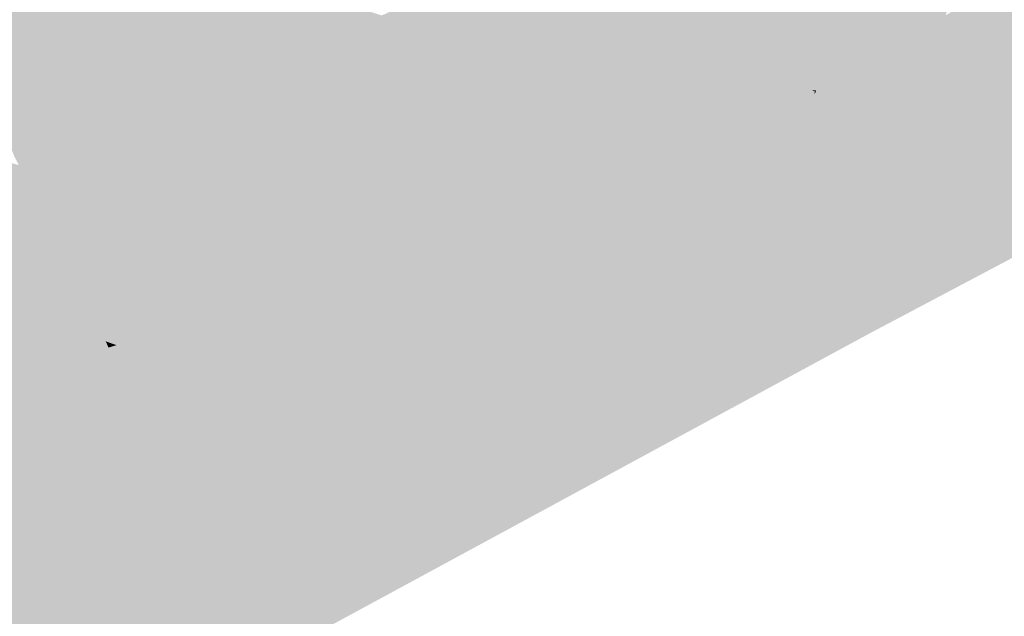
# Model space of a CAD drawing. Header units: metres. Extents: x 164696 to 183842, y 382615 to 387356.
# Tile 1015 of 1056: x 182773.05 to 182775.42, y 386673.87 to 386675.31. Entities that reach past the tile are written whole.
import ezdxf

# ---------------------------------------------------------------- set-up
doc = ezdxf.new("R2010")
doc.units = ezdxf.units.M
doc.layers.add('C3D-SURFACE_TINSURFACE', color=7, linetype='Continuous')

msp = doc.modelspace()

# ---------------------------------------------------------------- linework, layer by layer
at = {"layer": 'C3D-SURFACE_TINSURFACE', "color": 1, "linetype": 'Continuous', "lineweight": -3, "true_color": 0xe60000}
for points in [[(182774.5902, 386675.5127), (182775.2044, 386675.2727), (182775.3765, 386675.8367)], [(182775.2044, 386675.2727), (182775.2432, 386675.2967), (182775.3765, 386675.8367)], [(182775.2432, 386675.2967), (182775.3863, 386675.8169), (182775.3765, 386675.8367)], [(182775.2432, 386675.2967), (182775.3961, 386675.7971), (182775.3863, 386675.8169)], [(182775.2432, 386675.2967), (182775.2821, 386675.3207), (182775.3961, 386675.7971)], [(182773.9247, 386675.3203), (182773.9523, 386675.2525), (182774.554, 386675.5845)], [(182774.5721, 386675.5486), (182774.554, 386675.5845), (182773.9523, 386675.2525)], [(182774.5721, 386675.5486), (182773.9523, 386675.2525), (182774.5983, 386675.4789)], [(182773.2814, 386675.5108), (182773.9523, 386675.2525), (182773.3096, 386675.5252)], [(182773.9247, 386675.3203), (182773.3096, 386675.5252), (182773.9523, 386675.2525)], [(182773.2043, 386675.2857), (182773.2088, 386675.2763), (182773.2814, 386675.5108)], [(182773.2672, 386675.5036), (182773.2043, 386675.2857), (182773.2814, 386675.5108)], [(182773.2088, 386675.2763), (182773.9523, 386675.2525), (182773.2814, 386675.5108)], [(182774.5902, 386675.5127), (182774.6143, 386675.442), (182775.2044, 386675.2727)], [(182775.6376, 386675.5169), (182775.6059, 386675.4999), (182775.0946, 386674.5529)], [(182775.9414, 386675.4898), (182775.6376, 386675.5169), (182775.0946, 386674.5529)], [(182775.0946, 386674.5529), (182775.6059, 386675.4999), (182775.5741, 386675.483)], [(182773.9523, 386675.2525), (182773.9917, 386675.1852), (182774.5983, 386675.4789)], [(182774.6143, 386675.442), (182774.5983, 386675.4789), (182773.9917, 386675.1852)], [(182775.9414, 386675.4898), (182775.0946, 386674.5529), (182775.6674, 386674.8562)], [(182775.495, 386675.4424), (182775.0946, 386674.5529), (182775.5741, 386675.483)], [(182774.6304, 386675.4052), (182774.6143, 386675.442), (182773.9917, 386675.1852)], [(182774.6304, 386675.4052), (182775.1656, 386675.2487), (182774.6143, 386675.442)], [(182775.1656, 386675.2487), (182775.2044, 386675.2727), (182774.6143, 386675.442)], [(182775.495, 386675.4424), (182775.4514, 386675.4188), (182775.0946, 386674.5529)], [(182774.6304, 386675.4052), (182773.9917, 386675.1852), (182774.0244, 386675.1127)], [(182774.6304, 386675.4052), (182774.0244, 386675.1127), (182774.1848, 386674.9686)], [(182774.6464, 386675.3684), (182774.6304, 386675.4052), (182774.1848, 386674.9686)], [(182774.6304, 386675.4052), (182774.6464, 386675.3684), (182775.1268, 386675.2248)], [(182774.6304, 386675.4052), (182775.1268, 386675.2248), (182775.1656, 386675.2487)], [(182775.0946, 386674.5529), (182775.4514, 386675.4188), (182775.4079, 386675.3952)], [(182775.3644, 386675.3715), (182775.0946, 386674.5529), (182775.4079, 386675.3952)], [(182774.6625, 386675.3315), (182774.6464, 386675.3684), (182774.1848, 386674.9686)], [(182774.6464, 386675.3684), (182774.6887, 386675.2997), (182775.1268, 386675.2248)], [(182774.6887, 386675.2997), (182774.6464, 386675.3684), (182774.6625, 386675.3315)], [(182775.2821, 386675.3207), (182775.0946, 386674.5529), (182775.3644, 386675.3715)], [(182774.6625, 386675.3315), (182774.1848, 386674.9686), (182774.5205, 386674.9208)], [(182774.5474, 386674.9349), (182774.6625, 386675.3315), (182774.5205, 386674.9208)], [(182774.5474, 386674.9349), (182774.5931, 386674.9544), (182774.6625, 386675.3315)], [(182774.5931, 386674.9544), (182774.6887, 386675.2997), (182774.6625, 386675.3315)], [(182775.2432, 386675.2967), (182775.0946, 386674.5529), (182775.2821, 386675.3207)], [(182774.5931, 386674.9544), (182774.7133, 386675.2596), (182774.6887, 386675.2997)], [(182774.6887, 386675.2997), (182774.7133, 386675.2596), (182775.053, 386675.1835)], [(182774.6887, 386675.2997), (182775.053, 386675.1835), (182775.088, 386675.2008)], [(182774.6887, 386675.2997), (182775.088, 386675.2008), (182775.1268, 386675.2248)], [(182775.2044, 386675.2727), (182775.0303, 386674.6732), (182775.2432, 386675.2967)], [(182775.2432, 386675.2967), (182775.0303, 386674.6732), (182775.0562, 386674.6183)], [(182775.2432, 386675.2967), (182775.0562, 386674.6183), (182775.0946, 386674.5529)], [(182773.2088, 386675.2763), (182773.5201, 386675.069), (182773.9523, 386675.2525)], [(182775.1656, 386675.2487), (182775.0303, 386674.6732), (182775.2044, 386675.2727)], [(182773.4195, 386675.0076), (182773.427, 386674.9921), (182773.9523, 386675.2525)], [(182773.4195, 386675.0076), (182773.9523, 386675.2525), (182773.5201, 386675.069)], [(182773.427, 386674.9921), (182773.5411, 386675.0265), (182773.9523, 386675.2525)], [(182773.5701, 386674.9687), (182773.9523, 386675.2525), (182773.5411, 386675.0265)], [(182773.5701, 386674.9687), (182774.0102, 386675.137), (182773.9523, 386675.2525)], [(182773.9523, 386675.2525), (182774.0102, 386675.137), (182773.9917, 386675.1852)], [(182774.5931, 386674.9544), (182774.6519, 386674.9833), (182774.7133, 386675.2596)], [(182774.6519, 386674.9833), (182774.7379, 386675.2194), (182774.7133, 386675.2596)], [(182774.7133, 386675.2596), (182774.7379, 386675.2194), (182775.0248, 386675.1685)], [(182774.7133, 386675.2596), (182775.0248, 386675.1685), (182775.053, 386675.1835)], [(182775.1656, 386675.2487), (182775.1268, 386675.2248), (182775.0116, 386674.7037)], [(182775.1656, 386675.2487), (182775.0116, 386674.7037), (182775.0303, 386674.6732)], [(182774.6519, 386674.9833), (182774.7106, 386675.0123), (182774.7379, 386675.2194)], [(182774.7106, 386675.0123), (182774.7626, 386675.1792), (182774.7379, 386675.2194)], [(182774.7379, 386675.2194), (182774.7626, 386675.1792), (182774.9616, 386675.1398)], [(182774.7379, 386675.2194), (182774.9616, 386675.1398), (182774.9616, 386675.1408)], [(182774.7379, 386675.2194), (182774.9616, 386675.1408), (182774.9702, 386675.1394)], [(182774.7379, 386675.2194), (182774.9702, 386675.1394), (182774.9966, 386675.1535)], [(182774.7379, 386675.2194), (182774.9966, 386675.1535), (182775.0248, 386675.1685)], [(182775.088, 386675.2008), (182774.9928, 386674.7343), (182775.1268, 386675.2248)], [(182775.1268, 386675.2248), (182774.9928, 386674.7343), (182775.0116, 386674.7037)], [(182774.9413, 386674.8093), (182775.088, 386675.2008), (182775.053, 386675.1835)], [(182775.088, 386675.2008), (182774.9413, 386674.8093), (182774.9928, 386674.7343)], [(182774.0102, 386675.137), (182774.0244, 386675.1127), (182773.9917, 386675.1852)], [(182774.7106, 386675.0123), (182774.7825, 386675.1396), (182774.7626, 386675.1792)], [(182774.7825, 386675.1396), (182774.912, 386675.1084), (182774.7626, 386675.1792)], [(182774.7626, 386675.1792), (182774.912, 386675.1084), (182774.9402, 386675.1234)], [(182774.7626, 386675.1792), (182774.9402, 386675.1234), (182774.967, 386675.1377)], [(182774.7626, 386675.1792), (182774.967, 386675.1377), (182774.9616, 386675.1398)], [(182774.9067, 386674.8663), (182775.0248, 386675.1685), (182774.9966, 386675.1535)], [(182774.9067, 386674.8663), (182774.9413, 386674.8093), (182775.0248, 386675.1685)], [(182774.9413, 386674.8093), (182775.053, 386675.1835), (182775.0248, 386675.1685)], [(182774.9067, 386674.8663), (182774.9966, 386675.1535), (182774.9702, 386675.1394)], [(182773.5701, 386674.9687), (182773.7449, 386675.0128), (182774.0102, 386675.137)], [(182773.7449, 386675.0128), (182773.7937, 386674.5377), (182774.0102, 386675.137)], [(182774.0102, 386675.137), (182773.7937, 386674.5377), (182773.8253, 386674.5538)], [(182774.0102, 386675.137), (182773.8253, 386674.5538), (182773.8496, 386674.5663)], [(182774.0102, 386675.137), (182773.8496, 386674.5663), (182774.0244, 386675.1127)], [(182774.7106, 386675.0123), (182774.7693, 386675.0412), (182774.7825, 386675.1396)], [(182774.7693, 386675.0412), (182774.8064, 386675.0918), (182774.7825, 386675.1396)], [(182774.7825, 386675.1396), (182774.8064, 386675.0918), (182774.8838, 386675.0934)], [(182774.7825, 386675.1396), (182774.8838, 386675.0934), (182774.912, 386675.1084)], [(182774.8739, 386674.9309), (182774.9661, 386675.1332), (182774.967, 386675.1377)], [(182774.8739, 386674.9309), (182774.967, 386675.1377), (182774.9402, 386675.1234)], [(182774.8739, 386674.9309), (182774.9664, 386675.1323), (182774.9661, 386675.1332)], [(182774.8739, 386674.9309), (182774.8891, 386674.8939), (182774.9664, 386675.1323)], [(182774.8739, 386674.9309), (182774.9402, 386675.1234), (182774.912, 386675.1084)], [(182774.8891, 386674.8939), (182774.9669, 386675.1316), (182774.9664, 386675.1323)], [(182774.8891, 386674.8939), (182774.9067, 386674.8663), (182774.9669, 386675.1316)], [(182774.9067, 386674.8663), (182774.9702, 386675.1394), (182774.9669, 386675.1316)], [(182773.8496, 386674.5663), (182773.874, 386674.5788), (182774.0244, 386675.1127)], [(182773.874, 386674.5788), (182774.0386, 386675.0884), (182774.0244, 386675.1127)], [(182774.0244, 386675.1127), (182774.0386, 386675.0884), (182774.1848, 386674.9686)], [(182774.8541, 386674.9961), (182774.912, 386675.1084), (182774.8838, 386675.0934)], [(182774.8586, 386674.968), (182774.912, 386675.1084), (182774.8541, 386674.9961)], [(182774.8586, 386674.968), (182774.8739, 386674.9309), (182774.912, 386675.1084)], [(182773.874, 386674.5788), (182773.8984, 386674.5913), (182774.0386, 386675.0884)], [(182773.8984, 386674.5913), (182774.0794, 386674.998), (182774.0386, 386675.0884)], [(182774.0386, 386675.0884), (182774.0527, 386675.0642), (182774.1848, 386674.9686)], [(182774.0386, 386675.0884), (182774.0794, 386674.998), (182774.0527, 386675.0642)], [(182774.7693, 386675.0412), (182774.8274, 386675.0633), (182774.8064, 386675.0918)], [(182774.8064, 386675.0918), (182774.8556, 386675.0783), (182774.8838, 386675.0934)], [(182774.8064, 386675.0918), (182774.8274, 386675.0633), (182774.8556, 386675.0783)], [(182774.8302, 386675.0439), (182774.8556, 386675.0783), (182774.8274, 386675.0633)], [(182774.8541, 386674.9961), (182774.8556, 386675.0783), (182774.8302, 386675.0439)], [(182774.8541, 386674.9961), (182774.8838, 386675.0934), (182774.8556, 386675.0783)], [(182774.0527, 386675.0642), (182774.0794, 386674.998), (182774.1848, 386674.9686)], [(182774.8302, 386675.0439), (182774.8274, 386675.0633), (182774.7693, 386675.0412)], [(182774.8586, 386674.968), (182774.7693, 386675.0412), (182774.7106, 386675.0123)], [(182774.8541, 386674.9961), (182774.8302, 386675.0439), (182774.7693, 386675.0412)], [(182774.8586, 386674.968), (182774.8541, 386674.9961), (182774.7693, 386675.0412)], [(182773.7449, 386675.0128), (182773.4287, 386674.6542), (182773.7937, 386674.5377)], [(182774.8739, 386674.9309), (182774.7106, 386675.0123), (182774.6519, 386674.9833)], [(182774.8739, 386674.9309), (182774.8586, 386674.968), (182774.7106, 386675.0123)], [(182773.9228, 386674.6038), (182774.0794, 386674.998), (182773.8984, 386674.5913)], [(182773.9228, 386674.6038), (182773.9472, 386674.6164), (182774.0794, 386674.998)], [(182773.9472, 386674.6164), (182773.9716, 386674.6289), (182774.0794, 386674.998)], [(182773.9716, 386674.6289), (182773.996, 386674.6414), (182774.0794, 386674.998)], [(182773.996, 386674.6414), (182774.0204, 386674.6539), (182774.0794, 386674.998)], [(182774.0794, 386674.998), (182774.0204, 386674.6539), (182774.0448, 386674.6664)], [(182774.0794, 386674.998), (182774.0448, 386674.6664), (182774.1034, 386674.6951)], [(182774.0794, 386674.998), (182774.1034, 386674.6951), (182774.1676, 386674.7309)], [(182774.0794, 386674.998), (182774.1676, 386674.7309), (182774.2072, 386674.9349)], [(182774.0794, 386674.998), (182774.196, 386674.9518), (182774.1848, 386674.9686)], [(182774.0794, 386674.998), (182774.2072, 386674.9349), (182774.196, 386674.9518)], [(182774.5931, 386674.9544), (182774.8891, 386674.8939), (182774.6519, 386674.9833)], [(182774.8891, 386674.8939), (182774.8739, 386674.9309), (182774.6519, 386674.9833)], [(182774.4667, 386674.8927), (182774.1848, 386674.9686), (182774.196, 386674.9518)], [(182774.4936, 386674.9068), (182774.1848, 386674.9686), (182774.4667, 386674.8927)], [(182774.4936, 386674.9068), (182774.5205, 386674.9208), (182774.1848, 386674.9686)], [(182774.5474, 386674.9349), (182774.9413, 386674.8093), (182774.5931, 386674.9544)], [(182774.5931, 386674.9544), (182774.9067, 386674.8663), (182774.8891, 386674.8939)], [(182774.5931, 386674.9544), (182774.9413, 386674.8093), (182774.9067, 386674.8663)], [(182774.2318, 386674.7668), (182774.2072, 386674.9349), (182774.1676, 386674.7309)], [(182774.196, 386674.9518), (182774.2072, 386674.9349), (182774.4398, 386674.8786)], [(182774.4667, 386674.8927), (182774.196, 386674.9518), (182774.4398, 386674.8786)], [(182774.2318, 386674.7668), (182774.296, 386674.8026), (182774.2072, 386674.9349)], [(182774.296, 386674.8026), (182774.3321, 386674.8223), (182774.2072, 386674.9349)], [(182774.3321, 386674.8223), (182774.359, 386674.8364), (182774.2072, 386674.9349)], [(182774.359, 386674.8364), (182774.3859, 386674.8505), (182774.2072, 386674.9349)], [(182774.3859, 386674.8505), (182774.4128, 386674.8646), (182774.2072, 386674.9349)], [(182774.2072, 386674.9349), (182774.4128, 386674.8646), (182774.4398, 386674.8786)], [(182774.5474, 386674.9349), (182774.5205, 386674.9208), (182774.9413, 386674.8093)], [(182774.9759, 386674.7523), (182774.4936, 386674.9068), (182774.4667, 386674.8927)], [(182774.4936, 386674.9068), (182774.9413, 386674.8093), (182774.5205, 386674.9208)], [(182774.4936, 386674.9068), (182774.9759, 386674.7523), (182774.9413, 386674.8093)], [(182774.9759, 386674.7523), (182774.4667, 386674.8927), (182774.4398, 386674.8786)], [(182774.3859, 386674.8505), (182775.0562, 386674.6183), (182774.4128, 386674.8646)], [(182774.9759, 386674.7523), (182774.4398, 386674.8786), (182774.4128, 386674.8646)], [(182774.9759, 386674.7523), (182774.4128, 386674.8646), (182775.0116, 386674.7037)], [(182775.0562, 386674.6183), (182775.0116, 386674.7037), (182774.4128, 386674.8646)], [(182774.3321, 386674.8223), (182775.0562, 386674.6183), (182774.359, 386674.8364)], [(182774.359, 386674.8364), (182775.0562, 386674.6183), (182774.3859, 386674.8505)], [(182774.296, 386674.8026), (182775.0562, 386674.6183), (182774.3321, 386674.8223)], [(182775.0946, 386674.5529), (182774.296, 386674.8026), (182774.2318, 386674.7668)], [(182775.0946, 386674.5529), (182775.0562, 386674.6183), (182774.296, 386674.8026)], [(182774.9413, 386674.8093), (182774.9759, 386674.7523), (182774.9928, 386674.7343)], [(182775.0946, 386674.5529), (182774.2318, 386674.7668), (182774.1676, 386674.7309)], [(182774.9759, 386674.7523), (182775.0116, 386674.7037), (182774.9928, 386674.7343)], [(182775.0946, 386674.5529), (182774.1676, 386674.7309), (182774.1034, 386674.6951)], [(182774.0448, 386674.6664), (182773.5604, 386673.9574), (182774.1034, 386674.6951)], [(182775.0946, 386674.5529), (182774.1034, 386674.6951), (182773.5604, 386673.9574)], [(182775.0562, 386674.6183), (182775.0303, 386674.6732), (182775.0116, 386674.7037)], [(182773.4466, 386674.6192), (182773.7937, 386674.5377), (182773.4287, 386674.6542)], [(182774.0204, 386674.6539), (182773.5604, 386673.9574), (182774.0448, 386674.6664)], [(182773.996, 386674.6414), (182773.5604, 386673.9574), (182774.0204, 386674.6539)], [(182773.2127, 386674.6347), (182772.7696, 386674.4293), (182772.5097, 386674.2939)], [(182773.2127, 386674.6347), (182772.5097, 386674.2939), (182773.2147, 386674.6307)], [(182773.2147, 386674.6307), (182772.5097, 386674.2939), (182772.523, 386674.2681)], [(182773.2147, 386674.6307), (182772.523, 386674.2681), (182773.0288, 386674.1025)], [(182773.2147, 386674.6307), (182773.0288, 386674.1025), (182773.0562, 386674.1155)], [(182773.2147, 386674.6307), (182773.0562, 386674.1155), (182773.2266, 386674.6065)], [(182773.2127, 386674.6347), (182773.2147, 386674.6307), (182773.7319, 386674.5039)], [(182773.2127, 386674.6347), (182773.7319, 386674.5039), (182773.3231, 386674.6206)], [(182773.2147, 386674.6307), (182773.2266, 386674.6065), (182773.6702, 386674.4701)], [(182773.2147, 386674.6307), (182773.6702, 386674.4701), (182773.7319, 386674.5039)], [(182773.3231, 386674.6206), (182773.7319, 386674.5039), (182773.4042, 386674.6102)], [(182773.9716, 386674.6289), (182773.5604, 386673.9574), (182773.996, 386674.6414)], [(182773.9472, 386674.6164), (182773.5604, 386673.9574), (182773.9716, 386674.6289)], [(182773.2266, 386674.6065), (182773.0562, 386674.1155), (182773.2385, 386674.5822)], [(182773.2266, 386674.6065), (182773.2385, 386674.5822), (182773.6702, 386674.4701)], [(182773.4466, 386674.6192), (182773.4042, 386674.6102), (182773.7319, 386674.5039)], [(182773.4466, 386674.6192), (182773.7319, 386674.5039), (182773.7937, 386674.5377)], [(182773.9228, 386674.6038), (182773.5604, 386673.9574), (182773.9472, 386674.6164)], [(182773.9228, 386674.6038), (182773.8984, 386674.5913), (182773.5604, 386673.9574)], [(182773.2385, 386674.5822), (182773.0562, 386674.1155), (182773.2504, 386674.558)], [(182773.2385, 386674.5822), (182773.2504, 386674.558), (182773.6085, 386674.4363)], [(182773.2385, 386674.5822), (182773.6085, 386674.4363), (182773.6702, 386674.4701)], [(182773.874, 386674.5788), (182773.5604, 386673.9574), (182773.8984, 386674.5913)], [(182773.8496, 386674.5663), (182773.5604, 386673.9574), (182773.874, 386674.5788)], [(182775.0946, 386674.5529), (182772.2839, 386673.1402), (182769.6997, 386671.6278)], [(182775.0946, 386674.5529), (182773.5604, 386673.9574), (182772.2839, 386673.1402)], [(182773.1564, 386674.1646), (182773.2504, 386674.558), (182773.0562, 386674.1155)], [(182773.2446, 386674.4722), (182773.2504, 386674.558), (182773.1564, 386674.1646)], [(182773.2446, 386674.4722), (182773.2611, 386674.5361), (182773.2504, 386674.558)], [(182773.2611, 386674.5361), (182773.6085, 386674.4363), (182773.2504, 386674.558)], [(182773.8253, 386674.5538), (182773.5604, 386673.9574), (182773.8496, 386674.5663)], [(182773.8253, 386674.5538), (182773.7937, 386674.5377), (182773.5604, 386673.9574)], [(182773.2611, 386674.5361), (182773.287, 386674.5268), (182773.6085, 386674.4363)], [(182773.2678, 386674.521), (182773.6085, 386674.4363), (182773.287, 386674.5268)], [(182773.5604, 386673.9574), (182773.7937, 386674.5377), (182773.7319, 386674.5039)], [(182773.2678, 386674.521), (182773.2446, 386674.4722), (182773.1564, 386674.1646)], [(182773.2678, 386674.521), (182773.1564, 386674.1646), (182773.2733, 386674.5082)], [(182773.2733, 386674.5082), (182773.1564, 386674.1646), (182773.2214, 386674.2025)], [(182773.2733, 386674.5082), (182773.2214, 386674.2025), (182773.2936, 386674.4667)], [(182773.2678, 386674.521), (182773.2733, 386674.5082), (182773.6085, 386674.4363)], [(182773.2733, 386674.5082), (182773.2936, 386674.4667), (182773.5543, 386674.4025)], [(182773.2733, 386674.5082), (182773.5543, 386674.4025), (182773.6085, 386674.4363)], [(182773.6702, 386674.4701), (182773.5604, 386673.9574), (182773.7319, 386674.5039)], [(182773.2936, 386674.4667), (182773.2214, 386674.2025), (182773.3138, 386674.4251)], [(182773.2936, 386674.4667), (182773.3138, 386674.4251), (182773.5294, 386674.3877)], [(182773.2936, 386674.4667), (182773.5294, 386674.3877), (182773.5543, 386674.4025)], [(182773.518, 386674.0453), (182773.6702, 386674.4701), (182773.6085, 386674.4363)], [(182773.518, 386674.0453), (182773.5604, 386673.9574), (182773.6702, 386674.4701)], [(182773.4918, 386674.091), (182773.6085, 386674.4363), (182773.5543, 386674.4025)], [(182773.4918, 386674.091), (182773.5049, 386674.0681), (182773.6085, 386674.4363)], [(182773.5049, 386674.0681), (182773.518, 386674.0453), (182773.6085, 386674.4363)], [(182773.3138, 386674.4251), (182773.2214, 386674.2025), (182773.2865, 386674.2404)], [(182773.3341, 386674.3836), (182773.3138, 386674.4251), (182773.2865, 386674.2404)], [(182773.3138, 386674.4251), (182773.3341, 386674.3836), (182773.4795, 386674.358)], [(182773.3138, 386674.4251), (182773.4795, 386674.358), (182773.5044, 386674.3729)], [(182773.3138, 386674.4251), (182773.5044, 386674.3729), (182773.5294, 386674.3877)], [(182773.4525, 386674.1596), (182773.5294, 386674.3877), (182773.5044, 386674.3729)], [(182773.4525, 386674.1596), (182773.4656, 386674.1367), (182773.5294, 386674.3877)], [(182773.4656, 386674.1367), (182773.5543, 386674.4025), (182773.5294, 386674.3877)], [(182773.4656, 386674.1367), (182773.4787, 386674.1139), (182773.5543, 386674.4025)], [(182773.4787, 386674.1139), (182773.4918, 386674.091), (182773.5543, 386674.4025)], [(182773.3341, 386674.3836), (182773.2865, 386674.2404), (182773.3298, 386674.2691)], [(182773.3543, 386674.3421), (182773.3341, 386674.3836), (182773.3298, 386674.2691)], [(182773.3543, 386674.3421), (182773.4296, 386674.3284), (182773.3341, 386674.3836)], [(182773.3341, 386674.3836), (182773.4296, 386674.3284), (182773.4545, 386674.3432)], [(182773.3341, 386674.3836), (182773.4545, 386674.3432), (182773.4795, 386674.358)], [(182773.4525, 386674.1596), (182773.5044, 386674.3729), (182773.4795, 386674.358)], [(182773.3543, 386674.3421), (182773.3298, 386674.2691), (182773.3548, 386674.2839)], [(182773.3543, 386674.3421), (182773.3548, 386674.2839), (182773.3797, 386674.2987)], [(182773.3543, 386674.3421), (182773.3797, 386674.2987), (182773.4047, 386674.3135)], [(182773.3543, 386674.3421), (182773.4047, 386674.3135), (182773.4296, 386674.3284)], [(182773.4296, 386674.3284), (182773.4353, 386674.1823), (182773.4545, 386674.3432)], [(182773.4353, 386674.1823), (182773.4795, 386674.358), (182773.4545, 386674.3432)], [(182773.4525, 386674.1596), (182773.4795, 386674.358), (182773.4353, 386674.1823)], [(182773.3921, 386674.2676), (182773.4047, 386674.3135), (182773.3797, 386674.2987)], [(182773.4047, 386674.3135), (182773.3921, 386674.2676), (182773.4296, 386674.3284)], [(182773.3921, 386674.2676), (182773.4353, 386674.1823), (182773.4296, 386674.3284)], [(182773.3921, 386674.2676), (182773.3797, 386674.2987), (182773.3548, 386674.2839)], [(182773.4353, 386674.1823), (182773.3298, 386674.2691), (182773.2865, 386674.2404)], [(182773.3921, 386674.2676), (182773.3548, 386674.2839), (182773.3298, 386674.2691)], [(182773.3921, 386674.2676), (182773.3298, 386674.2691), (182773.4353, 386674.1823)], [(182773.4353, 386674.1823), (182773.2865, 386674.2404), (182773.2214, 386674.2025)], [(182773.1564, 386674.1646), (182773.4787, 386674.1139), (182773.2214, 386674.2025)], [(182773.4525, 386674.1596), (182773.4353, 386674.1823), (182773.2214, 386674.2025)], [(182773.4656, 386674.1367), (182773.4525, 386674.1596), (182773.2214, 386674.2025)], [(182773.4787, 386674.1139), (182773.4656, 386674.1367), (182773.2214, 386674.2025)], [(182773.1564, 386674.1646), (182773.0562, 386674.1155), (182773.0913, 386674.1267)], [(182773.1564, 386674.1646), (182773.0913, 386674.1267), (182773.518, 386674.0453)], [(182773.1564, 386674.1646), (182773.4918, 386674.091), (182773.4787, 386674.1139)], [(182773.1564, 386674.1646), (182773.5049, 386674.0681), (182773.4918, 386674.091)], [(182773.1564, 386674.1646), (182773.518, 386674.0453), (182773.5049, 386674.0681)], [(182773.0288, 386674.1025), (182773.0913, 386674.1267), (182773.0562, 386674.1155)], [(182773.0288, 386674.1025), (182773.5604, 386673.9574), (182773.0913, 386674.1267)], [(182773.0913, 386674.1267), (182773.5604, 386673.9574), (182773.518, 386674.0453)], [(182773.0014, 386674.0895), (182773.5604, 386673.9574), (182773.0288, 386674.1025)], [(182772.9467, 386674.0634), (182773.5604, 386673.9574), (182772.974, 386674.0764)], [(182772.974, 386674.0764), (182773.5604, 386673.9574), (182773.0014, 386674.0895)], [(182772.9467, 386674.0634), (182772.9193, 386674.0504), (182773.5604, 386673.9574)], [(182772.8645, 386674.0243), (182773.5604, 386673.9574), (182772.8919, 386674.0374)], [(182772.8919, 386674.0374), (182773.5604, 386673.9574), (182772.9193, 386674.0504)], [(182772.7705, 386673.9742), (182773.5604, 386673.9574), (182772.8372, 386674.0113)], [(182772.8372, 386674.0113), (182773.5604, 386673.9574), (182772.8645, 386674.0243)], [(182772.6963, 386673.9333), (182773.5604, 386673.9574), (182772.7705, 386673.9742)], [(182772.6963, 386673.9333), (182772.2839, 386673.1402), (182773.5604, 386673.9574)]]:
    msp.add_solid(points, dxfattribs=at)
at = {"layer": 'C3D-SURFACE_TINSURFACE', "color": 11, "linetype": 'Continuous', "lineweight": -3, "true_color": 0xff8585}
for points in [[(182773.0759, 386674.9104), (182773.2043, 386675.2857), (182773.2672, 386675.5036)], [(182773.0759, 386674.9104), (182773.2672, 386675.5036), (182773.2531, 386675.4964)], [(182773.0519, 386674.96), (182773.2249, 386675.482), (182773.0398, 386674.9848)], [(182773.1966, 386675.4676), (182773.0398, 386674.9848), (182773.2249, 386675.482)], [(182773.0519, 386674.96), (182773.0639, 386674.9352), (182773.2531, 386675.4964)], [(182773.0519, 386674.96), (182773.2531, 386675.4964), (182773.2249, 386675.482)], [(182773.0759, 386674.9104), (182773.2531, 386675.4964), (182773.0639, 386674.9352)], [(182773.1966, 386675.4676), (182773.0114, 386675.058), (182773.0398, 386674.9848)], [(182773.1966, 386675.4676), (182773.1556, 386675.4489), (182773.0114, 386675.058)], [(182773.1, 386675.419), (182773.0114, 386675.058), (182773.1556, 386675.4489)], [(182773.1, 386675.419), (182772.9729, 386675.1483), (182773.0114, 386675.058)], [(182773.1, 386675.419), (182773.0444, 386675.389), (182772.9729, 386675.1483)], [(182773.0879, 386674.8855), (182773.2043, 386675.2857), (182773.0759, 386674.9104)], [(182773.0879, 386674.8855), (182773.2088, 386675.2763), (182773.2043, 386675.2857)], [(182773.0879, 386674.8855), (182773.5201, 386675.069), (182773.2088, 386675.2763)], [(182772.3638, 386674.5112), (182773.0759, 386674.9104), (182772.5344, 386675.1188)], [(182773.0519, 386674.96), (182772.5344, 386675.1188), (182773.0639, 386674.9352)], [(182772.5344, 386675.1188), (182773.0759, 386674.9104), (182773.0639, 386674.9352)], [(182773.0879, 386674.8855), (182773.4195, 386675.0076), (182773.5201, 386675.069)], [(182773.1299, 386674.8004), (182773.5701, 386674.9687), (182773.5411, 386675.0265)], [(182773.1299, 386674.8004), (182773.5411, 386675.0265), (182773.427, 386674.9921)], [(182773.0879, 386674.8855), (182773.0999, 386674.8607), (182773.4195, 386675.0076)], [(182773.1119, 386674.8359), (182773.4195, 386675.0076), (182773.0999, 386674.8607)], [(182773.1119, 386674.8359), (182773.427, 386674.9921), (182773.4195, 386675.0076)], [(182773.161, 386674.7397), (182773.4287, 386674.6542), (182773.7449, 386675.0128)], [(182773.161, 386674.7397), (182773.7449, 386675.0128), (182773.5701, 386674.9687)], [(182773.1299, 386674.8004), (182773.427, 386674.9921), (182773.1119, 386674.8359)], [(182773.161, 386674.7397), (182773.5701, 386674.9687), (182773.1299, 386674.8004)], [(182772.3638, 386674.5112), (182772.4055, 386674.4556), (182773.0759, 386674.9104)], [(182772.4055, 386674.4556), (182773.0879, 386674.8855), (182773.0759, 386674.9104)], [(182772.4055, 386674.4556), (182773.0999, 386674.8607), (182773.0879, 386674.8855)], [(182772.4055, 386674.4556), (182773.1119, 386674.8359), (182773.0999, 386674.8607)], [(182772.4055, 386674.4556), (182772.4256, 386674.4223), (182773.1119, 386674.8359)], [(182772.4256, 386674.4223), (182773.1299, 386674.8004), (182773.1119, 386674.8359)], [(182772.4458, 386674.3891), (182773.1299, 386674.8004), (182772.4256, 386674.4223)], [(182772.4458, 386674.3891), (182772.4965, 386674.3198), (182773.1299, 386674.8004)], [(182773.161, 386674.7397), (182773.1299, 386674.8004), (182772.4965, 386674.3198)], [(182773.1922, 386674.6789), (182773.161, 386674.7397), (182772.4965, 386674.3198)], [(182773.161, 386674.7397), (182773.1922, 386674.6789), (182773.4466, 386674.6192)], [(182773.161, 386674.7397), (182773.4466, 386674.6192), (182773.4287, 386674.6542)], [(182773.1922, 386674.6789), (182772.4965, 386674.3198), (182773.2028, 386674.6549)], [(182773.1922, 386674.6789), (182773.2028, 386674.6549), (182773.3231, 386674.6206)], [(182773.1922, 386674.6789), (182773.3231, 386674.6206), (182773.4042, 386674.6102)], [(182773.1922, 386674.6789), (182773.4042, 386674.6102), (182773.4466, 386674.6192)], [(182773.2028, 386674.6549), (182772.4965, 386674.3198), (182772.4998, 386674.3133)], [(182773.2028, 386674.6549), (182772.4998, 386674.3133), (182772.7696, 386674.4293)], [(182773.2028, 386674.6549), (182772.7696, 386674.4293), (182773.2127, 386674.6347)], [(182773.2028, 386674.6549), (182773.2127, 386674.6347), (182773.3231, 386674.6206)], [(182773.2623, 386674.5337), (182773.2611, 386674.5361), (182773.2446, 386674.4722)], [(182773.2623, 386674.5337), (182773.2446, 386674.4722), (182773.2678, 386674.521)], [(182773.2623, 386674.5337), (182773.287, 386674.5268), (182773.2611, 386674.5361)], [(182773.2623, 386674.5337), (182773.2678, 386674.521), (182773.287, 386674.5268)]]:
    msp.add_solid(points, dxfattribs=at)
at = {"layer": 'C3D-SURFACE_TINSURFACE', "color": 193, "linetype": 'Continuous', "lineweight": -3, "true_color": 0x9d7cb1}
for points in [[(182774.9616, 386675.1398), (182774.9684, 386675.1384), (182774.9616, 386675.1408)], [(182774.9702, 386675.1394), (182774.9616, 386675.1408), (182774.9684, 386675.1384)], [(182774.967, 386675.1377), (182774.9684, 386675.1384), (182774.9616, 386675.1398)], [(182774.967, 386675.1377), (182774.9661, 386675.1332), (182774.9684, 386675.1384)], [(182774.9664, 386675.1323), (182774.9684, 386675.1384), (182774.9661, 386675.1332)], [(182774.9669, 386675.1316), (182774.9684, 386675.1384), (182774.9664, 386675.1323)], [(182774.9702, 386675.1394), (182774.9684, 386675.1384), (182774.9669, 386675.1316)]]:
    msp.add_solid(points, dxfattribs=at)

doc.saveas('drawing.dxf')
